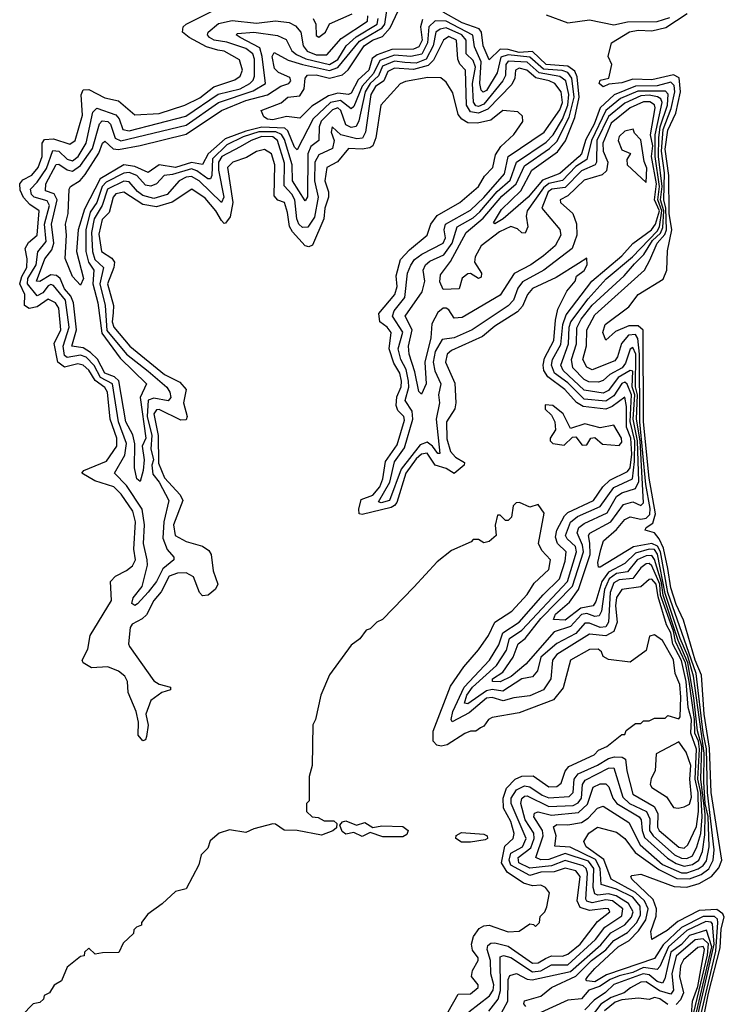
# Model space of a CAD drawing. Extents: x 2494106 to 2685573, y 758056 to 915185.
# Tile 495 of 507: x 2660420 to 2663023, y 889973 to 893611. Entities that reach past the tile are written whole.
import ezdxf

# ---------------------------------------------------------------- set-up
doc = ezdxf.new("R2010")
doc.units = 0

msp = doc.modelspace()

# ---------------------------------------------------------------- linework, layer by layer
at = {"layer": '0CON05XD'}
for points in [[(2661908.4, 893611.6), (2661901.3, 893585), (2661906.4, 893535), (2661895, 893510.2), (2661875, 893501.6), (2661795, 893500.4), (2661741, 893481), (2661722.4, 893467.6), (2661709.8, 893425), (2661671, 893389), (2661645, 893339.3), (2661635, 893334.3), (2661595, 893339.3), (2661560.4, 893329.6), (2661499, 893291), (2661455, 893247.5), (2661406.2, 893253.8), (2661355, 893241.2), (2661335, 893242.9), (2661321.7, 893251.7), (2661312.5, 893275), (2661386.1, 893303.9), (2661411.2, 893325), (2661455, 893330), (2661470.9, 893355), (2661474.7, 893395.3), (2661483.6, 893406.4), (2661515, 893407.5), (2661565, 893394.6), (2661613.1, 893406.9), (2661634, 893426), (2661692.6, 893515), (2661723.3, 893535), (2661760.7, 893549.3), (2661788.9, 893581.1), (2661836.5, 893683.5)], [(2661672.8, 891802.8), (2661681.4, 891838.6), (2661725, 891854.5), (2661750.2, 891885), (2661761.6, 891915), (2661771.9, 891978.1), (2661815, 892039.5), (2661841.6, 892131.6), (2661838.9, 892145), (2661817.2, 892167.2), (2661811, 892185), (2661812.9, 892217.1), (2661829.3, 892255), (2661830.5, 892275), (2661824.8, 892304.8), (2661802.1, 892342.1), (2661785.2, 892395), (2661792.2, 892455), (2661777.5, 892475), (2661750.6, 892495), (2661746.2, 892525), (2661806.4, 892595), (2661814.1, 892625), (2661811.2, 892665), (2661827, 892725), (2661859.6, 892760.4), (2661925, 892814.3), (2661938.7, 892855), (2661961.9, 892888.1), (2662045.7, 892935), (2662115, 892994.4), (2662136.6, 893033.4), (2662168.5, 893065), (2662178.2, 893111.8), (2662197.7, 893142.3), (2662245, 893186.7), (2662278.8, 893235), (2662277.5, 893255), (2662260.7, 893270.7), (2662205, 893276), (2662160.7, 893239.3), (2662111.9, 893228.1), (2662075, 893230), (2662053.2, 893243.2), (2662040.1, 893260.1), (2662020.7, 893340.7), (2661995, 893380), (2661975.8, 893395.8), (2661928, 893398), (2661845, 893382.9), (2661825, 893373.8), (2661754.5, 893295), (2661735.3, 893174.7), (2661724.7, 893145.3), (2661713, 893137), (2661685, 893132.8), (2661635, 893135.4), (2661594.7, 893085.3), (2661554.6, 893065), (2661547.8, 893015), (2661560.9, 892975), (2661560.6, 892955), (2661547.5, 892915), (2661543.2, 892875), (2661502.2, 892777.8), (2661488.6, 892771.4), (2661475, 892775.4), (2661427.5, 892827.5), (2661417.3, 892847.3), (2661409, 892899), (2661397.8, 892935), (2661374.1, 892944.1), (2661360.7, 892960.7), (2661363.1, 893075), (2661350.6, 893115), (2661325, 893131.4), (2661295, 893124.4), (2661258.5, 893101.5), (2661207.5, 893085), (2661188.2, 893065), (2661207.2, 892935), (2661197.9, 892882), (2661180.4, 892859.5), (2661175, 892858), (2661165, 892869.2), (2661145.2, 892905), (2661105, 892951.9), (2661055.7, 892984.3), (2660983.6, 892936.4), (2660925, 892919.3), (2660875, 892928.1), (2660805, 892973.9), (2660775, 892967.2), (2660764.8, 892955), (2660751.1, 892898.9), (2660725, 892872.5), (2660711.9, 892818.1), (2660721.6, 892755), (2660759.8, 892729.8), (2660769.7, 892715), (2660767.9, 892695), (2660743.9, 892635), (2660766.1, 892555), (2660765, 892527.5), (2660761.9, 892495), (2660767.4, 892475), (2660826.4, 892405), (2660955, 892300.2), (2661011.2, 892271.2), (2661034.5, 892245), (2661024.6, 892194.7), (2661038.1, 892145), (2661035, 892132), (2661015, 892131.1), (2660935, 892170.3), (2660925, 892169.2), (2660916, 892155), (2660931.8, 892075), (2660932.9, 891972.9), (2660955, 891918.2), (2661012.9, 891855), (2661023.3, 891835), (2660987.9, 891745), (2660994.6, 891705), (2661035, 891682.7), (2661095.5, 891665.5), (2661119.2, 891649.2), (2661127.9, 891635), (2661134.7, 891574.7), (2661152.5, 891525), (2661143.2, 891506.8), (2661116.2, 891485), (2661095, 891482.5), (2661084.5, 891495), (2661061.9, 891551.9), (2661035, 891567.3), (2661003.6, 891566.5), (2660972.8, 891555), (2660943, 891497), (2660916, 891465), (2660887.9, 891412.1), (2660872.7, 891397.3), (2660835, 891377.6), (2660828.2, 891365), (2660822.2, 891305), (2660826.2, 891295), (2660915, 891168.2), (2660935, 891155.5), (2660976.7, 891145), (2660976.7, 891135), (2660945, 891124.4), (2660904.7, 891095.3), (2660885.8, 891045), (2660894.3, 891004.3), (2660888.2, 890961.8), (2660885, 890950), (2660875, 890946.2), (2660857.6, 890967.6), (2660858.8, 891015), (2660850, 891055), (2660820.3, 891125), (2660817.8, 891165), (2660808.8, 891185), (2660785, 891203.7), (2660745, 891220), (2660685, 891216.4), (2660655, 891234.4), (2660650.5, 891245), (2660671.9, 891285), (2660680.6, 891335), (2660758.9, 891465), (2660756, 891535), (2660774, 891555), (2660815, 891575.5), (2660837.1, 891592.9), (2660847.4, 891615), (2660842, 891655), (2660848.3, 891755), (2660838.1, 891795), (2660795, 891858.4), (2660767.5, 891885), (2660697.4, 891907.4), (2660650, 891935), (2660657.5, 891945), (2660740.1, 891979.9), (2660778.9, 892035), (2660778.4, 892065), (2660754, 892135), (2660743.9, 892235), (2660735, 892252.5), (2660698.4, 892278.4), (2660675, 892316.3), (2660655, 892334.1), (2660635, 892339.3), (2660585, 892327), (2660560.7, 892345), (2660547.9, 892415), (2660572.1, 892465), (2660565.2, 892545.2), (2660552.1, 892565), (2660525, 892577.8), (2660485, 892550.5), (2660455, 892544.1), (2660438.2, 892555), (2660439.1, 892595), (2660420, 892635), (2660427.5, 892662.5), (2660446.7, 892695), (2660447.7, 892727.7), (2660440.7, 892765), (2660452.5, 892787.5), (2660484.6, 892815), (2660491.5, 892905), (2660457.7, 892927.7), (2660434.2, 892954.2), (2660421.5, 892981.5), (2660420.7, 893005), (2660431.2, 893018.8), (2660465, 893036.7), (2660488.7, 893065), (2660503.5, 893105), (2660503.6, 893155), (2660511.3, 893168.7), (2660545, 893170.5), (2660605, 893151.5), (2660624.6, 893165), (2660651.5, 893258.5), (2660647.1, 893332.9), (2660655, 893352.2), (2660675, 893353.3), (2660735, 893322.4), (2660785, 893311.6), (2660845, 893260), (2660935, 893263.8), (2661030.6, 893295), (2661085, 893322.6), (2661137.6, 893362.4), (2661215, 893388.5), (2661235, 893401.9), (2661242.9, 893425), (2661232.1, 893462.1), (2661175, 893494.6), (2661151.8, 893498.2), (2661110.2, 893510.2), (2661045.5, 893545), (2661021.9, 893565), (2661024.4, 893585), (2661035.4, 893594.7), (2661128.8, 893641.2)], [(2660814.5, 892045.5), (2660785.2, 892124.8), (2660763.3, 892265), (2660718.9, 892288.9), (2660695, 892333.3), (2660665, 892364.5), (2660645, 892372), (2660595, 892362.6), (2660585, 892370), (2660580.4, 892405), (2660602.8, 892475), (2660589, 892575), (2660545, 892628.6), (2660535, 892632.4), (2660525, 892627.1), (2660505, 892601.7), (2660485, 892590.6), (2660448.3, 892635), (2660450.4, 892655), (2660481.3, 892705), (2660486.4, 892753.6), (2660518.3, 892791.7), (2660512.1, 892855), (2660529.6, 892925), (2660521.5, 892941.5), (2660473.5, 892955), (2660463.1, 892965), (2660459.7, 892985), (2660485, 893010.2), (2660518.7, 893061.3), (2660542.7, 893127.3), (2660565, 893124.8), (2660595, 893095.7), (2660615, 893089.6), (2660636.6, 893105), (2660665.8, 893154.2), (2660690.7, 893269.3), (2660705, 893284.7), (2660775, 893259.6), (2660787.8, 893245), (2660800.7, 893205), (2660825, 893200), (2661033.6, 893255), (2661153.6, 893336.4), (2661235, 893356), (2661270.5, 893375), (2661282.8, 893387.2), (2661287.5, 893402.5), (2661287.1, 893465), (2661281.6, 893485), (2661255, 893504.2), (2661185, 893527.6), (2661138.5, 893535), (2661120.9, 893545), (2661114, 893555), (2661116.1, 893565), (2661155, 893597.5), (2661205, 893608.5), (2661295, 893598.2), (2661365, 893606.8), (2661415, 893600.8), (2661438.5, 893588.5), (2661458.9, 893565), (2661467, 893515), (2661481.6, 893495), (2661515, 893481.2), (2661555, 893481.1), (2661608.1, 893541.9), (2661704.7, 893605), (2661706, 893625)], [(2662119.5, 892900.5), (2662183.7, 892976.3), (2662231.7, 893018.3), (2662255.7, 893085), (2662365, 893159), (2662390.5, 893185), (2662425, 893243.7), (2662444.6, 893295.4), (2662448.9, 893335), (2662437.6, 893385), (2662415, 893401.3), (2662338.7, 893415), (2662295, 893454.6), (2662225, 893458.2), (2662215.5, 893445), (2662214.8, 893405), (2662205.2, 893385), (2662135, 893298.7), (2662115, 893289.9), (2662105, 893292.1), (2662096, 893306), (2662093, 893375), (2662103.4, 893435), (2662095, 893459.7), (2662069.8, 893485), (2662070, 893535), (2662053.3, 893555), (2661995, 893580.4), (2661973.4, 893576.6), (2661957.6, 893565), (2661946.9, 893515), (2661922.1, 893465), (2661885, 893450.5), (2661843, 893453), (2661805, 893458.1), (2661760.3, 893439.7), (2661746.1, 893403.9), (2661714.9, 893375), (2661696.2, 893345), (2661673.3, 893236.7), (2661663.5, 893216.5), (2661645, 893212.4), (2661625, 893222.4), (2661606.4, 893275), (2661595, 893285.9), (2661575, 893278.1), (2661533.4, 893236.6), (2661525.9, 893215), (2661525.3, 893165), (2661495, 893142.2), (2661484.1, 893115.9), (2661483, 892957), (2661475, 892941.4), (2661427.8, 893015), (2661426.3, 893075), (2661397.9, 893167.8), (2661386.7, 893186.7), (2661366.1, 893196.1), (2661303.8, 893196.2), (2661245, 893178), (2661185, 893148.2), (2661132.9, 893097.1), (2661130.4, 893035), (2661125, 893022.8), (2661115, 893023), (2661075, 893052.8), (2661055, 893060), (2660985, 893038.8), (2660954.3, 893035.7), (2660925.7, 893004.3), (2660905, 892995.3), (2660885, 892999.3), (2660852.5, 893035), (2660825, 893045.9), (2660805, 893044.3), (2660739.7, 893010.3), (2660725, 892994.3), (2660704.4, 892935), (2660680.7, 892899.3), (2660664.2, 892835), (2660663.8, 892755), (2660674.6, 892714.5), (2660693.7, 892685), (2660690.5, 892635), (2660708.5, 892565), (2660722.9, 892452.9), (2660790.9, 892360.9), (2660888.5, 892265), (2660865.4, 892214.6), (2660886.6, 892065), (2660872.3, 892035), (2660880.2, 891985), (2660876.3, 891945), (2660865, 891904.2), (2660852.5, 891915), (2660843.6, 891955), (2660845, 892043.3), (2660837.5, 892077.5), (2660811.7, 892125), (2660786.4, 892276.4), (2660770.8, 892290.8), (2660735, 892304.8), (2660707.2, 892357.2), (2660681.6, 892381.6), (2660655, 892398.8), (2660612.8, 892405), (2660629.3, 892465), (2660618.7, 892565), (2660609.4, 892589.4), (2660585, 892616.8), (2660569.4, 892655), (2660556.4, 892666.4), (2660535, 892668), (2660495, 892643.8), (2660481.5, 892645), (2660513, 892727), (2660538.8, 892761.2), (2660546.3, 892785), (2660537.5, 892855), (2660558.6, 892945), (2660547.1, 892967.1), (2660515, 892978.5), (2660516.5, 893005), (2660555, 893075.4), (2660565, 893077.3), (2660595, 893056), (2660615, 893051.5), (2660645, 893071.7), (2660688.4, 893135), (2660714.4, 893225.6), (2660725, 893236.8), (2660745, 893234.7), (2660755, 893224.5), (2660772.7, 893172.7), (2660793.3, 893163.3), (2661035, 893221.7), (2661155, 893304.5), (2661282.2, 893347.8), (2661327.9, 893375), (2661316, 893475), (2661306.8, 893506.8), (2661234, 893545), (2661220, 893555), (2661225, 893560), (2661284.8, 893565.2), (2661373, 893553), (2661405, 893537.3), (2661425.8, 893495.8), (2661442.4, 893482.4), (2661476.7, 893466.7), (2661565, 893445.7), (2661595, 893463.8), (2661626.6, 893515), (2661662.6, 893547.4), (2661740.4, 893595), (2661744.2, 893615)], [(2662290, 889965), (2662282, 889975), (2662285, 889986.2), (2662345, 890002.3), (2662385, 890035.4), (2662475, 890076.8), (2662532.2, 890135), (2662585, 890174.5), (2662615, 890208.1), (2662665, 890238), (2662699.5, 890275), (2662713.5, 890303.5), (2662712.8, 890335), (2662685, 890368.3), (2662625, 890398.4), (2662567.9, 890415), (2662564.9, 890475), (2662547.5, 890507.5), (2662453.9, 890554), (2662397.5, 890557.5), (2662402, 890595), (2662391.9, 890628.1), (2662405, 890637.4), (2662445, 890635.7), (2662495, 890645.2), (2662519.6, 890660.4), (2662555, 890697.9), (2662575, 890704.6), (2662670.7, 890645), (2662712, 890562), (2662795, 890489.7), (2662865, 890458.2), (2662885, 890458.2), (2662926.9, 890473.1), (2662944.7, 890485.3), (2662956.7, 890503.3), (2662966.9, 890555), (2662962.9, 890667.1), (2662952.6, 890715), (2662947.5, 890795), (2662949.1, 890900.9), (2662909.3, 891185), (2662888.7, 891258.7), (2662860.2, 891325), (2662805, 891490.5), (2662775.9, 891635.9), (2662765, 891653.7), (2662745, 891654.1), (2662695, 891639.6), (2662655, 891601.2), (2662595, 891570), (2662570.7, 891535), (2662548.6, 891461.4), (2662538, 891445), (2662493.2, 891436.8), (2662435, 891391.8), (2662392, 891395), (2662400, 891415), (2662451, 891459), (2662484.5, 891505.5), (2662527.4, 891635), (2662526.5, 891676.5), (2662521.2, 891705), (2662526.6, 891713.4), (2662604.2, 891755), (2662650.1, 891819.9), (2662685, 891828.9), (2662715, 891816.2), (2662724, 891826), (2662711.8, 892055), (2662698.3, 892135), (2662702.9, 892225), (2662694.7, 892255), (2662695.8, 892375), (2662685, 892399.4), (2662675, 892393.8), (2662657.8, 892342.2), (2662645.6, 892325), (2662599.7, 892300.3), (2662575, 892277.5), (2662557.8, 892272.2), (2662523.1, 892273.1), (2662505, 892281.1), (2662463, 892325), (2662458, 892355), (2662476.9, 892413.1), (2662478.2, 892471.8), (2662493.8, 892505), (2662535, 892556.5), (2662652.6, 892665), (2662690.9, 892709.1), (2662726.1, 892743.9), (2662758, 892795), (2662787.9, 892822.1), (2662796.5, 892843.5), (2662800.2, 892905), (2662787.7, 892945), (2662793.5, 892995), (2662780.3, 893105), (2662780.9, 893175), (2662786.4, 893215), (2662813.3, 893295), (2662815.4, 893335.4), (2662806.4, 893346.5), (2662703.4, 893346.6), (2662640.1, 893319.9), (2662585, 893275.2), (2662532.1, 893165), (2662515.2, 893095), (2662475, 893068.3), (2662425, 893017), (2662375, 893006), (2662355, 892989.5), (2662295.3, 892905), (2662291.6, 892885), (2662296.7, 892845), (2662287.9, 892822.1), (2662275, 892822.9), (2662258.5, 892838.5), (2662235, 892847), (2662193, 892827), (2662124.4, 892775), (2662102.6, 892735), (2662100.8, 892715), (2662125.8, 892675), (2662125, 892660), (2662115, 892654.2), (2662085, 892672.9), (2662075, 892672.5), (2662054.1, 892655.9), (2662043.9, 892616.1), (2661985, 892614), (2661972.4, 892642.4), (2661975, 892668.8), (2662011.9, 892718.1), (2662069.4, 892825), (2662132.8, 892877.2), (2662201.4, 892958.6), (2662254.5, 893005), (2662285, 893070.4), (2662377.8, 893135), (2662405, 893160.6), (2662449.5, 893250.5), (2662467.9, 893325), (2662459.5, 893395), (2662445, 893415.9), (2662423.7, 893423.7), (2662355, 893427.8), (2662305, 893472.7), (2662225, 893481.2), (2662197.7, 893472.3), (2662183.9, 893415), (2662145, 893348.9), (2662132.8, 893342.7), (2662125, 893350), (2662120.4, 893375), (2662124.7, 893454.7), (2662100.8, 893510.8), (2662094.4, 893554.4), (2661995, 893605.4), (2661955, 893606.5), (2661931.2, 893585), (2661927.1, 893525), (2661906.1, 893483.9), (2661865.4, 893474.6), (2661805, 893479.7), (2661750.3, 893459.7), (2661727.6, 893412.4), (2661685.1, 893365), (2661655, 893290), (2661645, 893281.1), (2661605, 893312.5), (2661568.8, 893305), (2661503.8, 893245), (2661445, 893130), (2661435, 893139.5), (2661410.3, 893200.3), (2661399.7, 893209.7), (2661315, 893213.7), (2661255, 893199.6), (2661178.7, 893171.3), (2661116.8, 893115), (2661095, 893076.2), (2661055, 893083.4), (2660995, 893065.4), (2660935.7, 893074.3), (2660895, 893046.5), (2660845, 893068.8), (2660805, 893074.8), (2660717, 893023), (2660659.2, 892910.8), (2660636.4, 892835), (2660629.3, 892755), (2660655.2, 892655.2), (2660645, 892630), (2660615, 892662), (2660588.6, 892728.6), (2660592.7, 892815), (2660588.8, 892855), (2660598.9, 892895), (2660602.9, 892985), (2660608, 892995), (2660643.5, 893016.5), (2660661.4, 893038.6), (2660712.4, 893117.6), (2660725.5, 893155), (2660735, 893162.1), (2660765, 893133.4), (2660785, 893131.2), (2660865, 893146.2), (2661035, 893188.5), (2661165, 893275.5), (2661255, 893312.8), (2661335, 893332.8), (2661385, 893365.2), (2661414.3, 893375), (2661421.1, 893385), (2661417.7, 893397.7), (2661375.9, 893415.9), (2661361, 893431), (2661352.3, 893475), (2661360.6, 893489.4), (2661411.3, 893461.3), (2661465, 893445.6), (2661565, 893423.3), (2661595, 893434), (2661675, 893531.7), (2661759.5, 893580.5), (2661768.4, 893595), (2661776.3, 893645)], [(2661504.5, 893615), (2661513.8, 893595), (2661515, 893552.5), (2661525, 893546.7), (2661550, 893565), (2661564.6, 893595.4), (2661647.7, 893632.3)], [(2662922.4, 889875), (2662991.3, 890168.7), (2662999.6, 890275), (2662998, 890288), (2662987.1, 890297.1), (2662945, 890297.8), (2662865, 890256.2), (2662797.5, 890192.5), (2662765, 890142), (2662588.3, 890081.7), (2662545, 890056.2), (2662515, 890060), (2662512.1, 890065), (2662518.7, 890075), (2662545, 890105.3), (2662631, 890185), (2662671.4, 890208.6), (2662706.2, 890243.8), (2662733.1, 890285), (2662741.8, 890325), (2662728, 890355), (2662695, 890385.9), (2662605.4, 890435.4), (2662577.9, 890507.9), (2662512.7, 890555), (2662503.6, 890575), (2662522.2, 890605), (2662555, 890626.9), (2662625, 890609.2), (2662655, 890586), (2662693.4, 890533.4), (2662780.7, 890470.7), (2662847.2, 890437.2), (2662895, 890436.1), (2662937.3, 890452.7), (2662966.5, 890473.5), (2662982.3, 890505), (2662986.1, 890543.9), (2662960.9, 890755), (2662957.1, 890917.1), (2662944.5, 890975.5), (2662919.4, 891195), (2662814.3, 891495), (2662786.9, 891645), (2662775.9, 891665.9), (2662755, 891675.9), (2662687.1, 891662.9), (2662565, 891588), (2662558.3, 891588.3), (2662555.8, 891605), (2662566.6, 891653.4), (2662577.1, 891685), (2662625, 891727.3), (2662655, 891764.1), (2662675, 891773.7), (2662715, 891765.2), (2662735, 891769), (2662747.4, 891782.6), (2662748.9, 891805), (2662733.5, 891893.5), (2662710.7, 892125), (2662710, 892375), (2662703.3, 892433.3), (2662695, 892447.5), (2662669.7, 892445), (2662643.3, 892415), (2662628.8, 892365), (2662619, 892351), (2662535, 892317.3), (2662515, 892326.9), (2662500.5, 892355), (2662513.7, 892406.3), (2662514.8, 892465), (2662545, 892520), (2662728.8, 892685), (2662747.7, 892722.3), (2662775.2, 892785), (2662803.1, 892816.8), (2662809.6, 892835), (2662807.2, 892915), (2662799.7, 892945), (2662801.6, 893045), (2662791.2, 893125), (2662797.7, 893205), (2662827.3, 893282.7), (2662839.9, 893345), (2662838.2, 893368.2), (2662825, 893379.6), (2662775, 893366.5), (2662695, 893365.3), (2662616.4, 893333.6), (2662564, 893285), (2662542.5, 893225), (2662512, 893168), (2662495.4, 893115), (2662486.5, 893105), (2662415, 893042.1), (2662352, 893018), (2662298.4, 892955), (2662206.2, 892875), (2662175, 892856.7), (2662170.4, 892860.5), (2662200.4, 892909.6), (2662270.8, 892979.2), (2662312.5, 893055), (2662406.7, 893123.3), (2662436, 893164), (2662470.6, 893249.4), (2662487.5, 893325), (2662479.6, 893399.6), (2662471.3, 893421.3), (2662445, 893439), (2662365, 893445.2), (2662315, 893494), (2662265, 893490.3), (2662225, 893501.1), (2662195, 893502), (2662155, 893463.1), (2662132.4, 893515), (2662126, 893565), (2662117.6, 893577.6), (2662055, 893599), (2661985, 893638.3)], [(2662365, 893629), (2662445, 893599.9), (2662525, 893610.4), (2662615, 893591.4), (2662665, 893603.3), (2662775, 893604.1), (2662821.3, 893618.7)], [(2662772.2, 890325), (2662760.1, 890360.1), (2662681.2, 890435), (2662677.5, 890445), (2662681.7, 890448.3), (2662715, 890454.2), (2662838, 890408), (2662885, 890405.9), (2662930.2, 890419.8), (2662975.4, 890444.6), (2663002.3, 890477.7), (2663013.8, 890505), (2662974.5, 890755), (2662968.9, 890918.9), (2662949.1, 891045), (2662938.7, 891188.7), (2662915.4, 891245), (2662872.5, 891392.5), (2662845, 891450.4), (2662825, 891512.1), (2662815, 891582.6), (2662798.6, 891658.6), (2662782.2, 891692.2), (2662765, 891715.4), (2662731.2, 891725), (2662734.3, 891735), (2662759.4, 891750.6), (2662768.9, 891785), (2662745, 891917.5), (2662724.5, 892125), (2662723.6, 892463.6), (2662705, 892479.5), (2662670, 892480), (2662621.1, 892458.9), (2662585, 892426.7), (2662574.5, 892455), (2662583.3, 892485), (2662670, 892550), (2662705, 892595.5), (2662797.7, 892652.3), (2662810.4, 892685), (2662812.9, 892757.2), (2662829.5, 892835), (2662818.8, 892895), (2662818.5, 893035), (2662805, 893132.5), (2662815, 893202.7), (2662843.8, 893265), (2662861.2, 893345), (2662856.2, 893396.2), (2662835, 893407.7), (2662755, 893388.7), (2662685, 893391.8), (2662645, 893378.2), (2662597, 893373), (2662575, 893362.5), (2662561.2, 893375), (2662565, 893387.5), (2662596.7, 893395), (2662607.5, 893445), (2662594, 893475), (2662606.7, 893525), (2662673.4, 893566.6), (2662705, 893571.9), (2662755, 893569.5), (2662807.3, 893582.7), (2662885.5, 893634.5)], [(2662152.8, 889947.2), (2662187.9, 889992.1), (2662195.8, 890024.2), (2662195, 890147.8), (2662207.3, 890152.7), (2662235, 890145.2), (2662315, 890092.2), (2662345, 890097), (2662385, 890118.2), (2662445, 890118.3), (2662547.7, 890212.3), (2662582.2, 890257.7), (2662645, 890299.7), (2662647.8, 890325), (2662610.6, 890355), (2662585, 890358.3), (2662535, 890347.8), (2662515, 890353.5), (2662511.4, 890361.4), (2662517.3, 890457.3), (2662512.8, 890475), (2662501.3, 890485), (2662435, 890504.1), (2662385, 890484.2), (2662305, 890475.5), (2662264.5, 890495), (2662261.5, 890515), (2662308.7, 890551.3), (2662320.6, 890585), (2662319.8, 890605), (2662287.6, 890655), (2662271, 890715), (2662275, 890733.1), (2662285, 890742.5), (2662295, 890743.5), (2662375, 890703.6), (2662465, 890707.4), (2662482.9, 890717.1), (2662495.1, 890734.9), (2662498.9, 890785), (2662508.6, 890801.4), (2662595, 890845.9), (2662615, 890847.1), (2662648, 890738), (2662672.3, 890715), (2662736, 890685), (2662748, 890658), (2662746.4, 890615), (2662760.2, 890595), (2662839.6, 890525), (2662865, 890512.9), (2662885, 890511.8), (2662905, 890521.3), (2662922, 890555), (2662936.4, 890603.6), (2662941.6, 890665), (2662935.8, 890755), (2662925.8, 890805), (2662932, 890915), (2662927.6, 890945), (2662913.9, 890975), (2662912.9, 891025), (2662893, 891165), (2662879.2, 891235), (2662843.3, 891313.3), (2662835, 891351.6), (2662787.4, 891485), (2662784.7, 891525), (2662755, 891592.4), (2662745, 891601.3), (2662735, 891600.2), (2662714.3, 891585), (2662685, 891545.6), (2662635, 891540.7), (2662615, 891529.6), (2662601, 891495), (2662594.8, 891385.2), (2662585, 891367.7), (2662565, 891364.8), (2662525, 891381.1), (2662508.3, 891381.7), (2662475, 891342.6), (2662404.4, 891305.6), (2662345.6, 891255), (2662332.8, 891205), (2662315, 891182.7), (2662275, 891175.3), (2662205, 891129.6), (2662165, 891135.7), (2662145, 891130.7), (2662075, 891082.9), (2662063.4, 891085), (2662072.2, 891115), (2662093.2, 891145), (2662181.9, 891225), (2662218.4, 891281.6), (2662229.5, 891325), (2662275, 891354.8), (2662443.9, 891535), (2662477.6, 891645), (2662473.3, 891665), (2662442.3, 891692.3), (2662436.5, 891705), (2662455.4, 891754.6), (2662481.1, 891775), (2662565, 891812), (2662615, 891882.4), (2662684.2, 891915), (2662691.8, 891978.2), (2662692, 892055), (2662675.7, 892125.7), (2662679.7, 892225), (2662663.8, 892263.8), (2662655, 892271.1), (2662645, 892266.7), (2662615, 892221.5), (2662585, 892201.1), (2662505, 892209.3), (2662445, 892268.9), (2662396.3, 892305), (2662384.8, 892335), (2662388.6, 892355), (2662419.6, 892410.4), (2662426.1, 892485), (2662439.2, 892520.8), (2662533.9, 892645), (2662645, 892738.8), (2662685.7, 892784.3), (2662754.4, 892835), (2662768.4, 892855), (2662783.7, 892905), (2662765.4, 892945), (2662772.7, 893005), (2662753.8, 893105), (2662759.2, 893145), (2662750, 893185), (2662767.8, 893285), (2662765, 893296.8), (2662747.5, 893307.5), (2662725, 893307), (2662674.9, 893285.1), (2662605, 893228.3), (2662573.8, 893155), (2662575.2, 893125), (2662592.7, 893085), (2662588, 893052), (2662572.4, 893037.6), (2662505, 893018.1), (2662445, 892960.6), (2662416.7, 892945), (2662418, 892935), (2662463.1, 892895), (2662476.7, 892856.7), (2662477.8, 892815), (2662460.5, 892765), (2662356, 892685), (2662277.5, 892642.5), (2662260.7, 892619.3), (2662244.3, 892575), (2662225, 892554.3), (2662092.2, 892465), (2662025, 892435.7), (2661980.9, 892429.1), (2661954.5, 892385), (2661947.5, 892345), (2661954.1, 892314.1), (2661976.4, 892265), (2661966.7, 892225), (2661970.4, 892195), (2661958.1, 892135), (2661972.5, 892007.5), (2661965, 892008.1), (2661945.4, 892035.5), (2661925, 892049.4), (2661899.4, 892040.6), (2661829.5, 891950.5), (2661785.6, 891835), (2661755.9, 891825.9), (2661745, 891830), (2661787.5, 891902.5), (2661805, 891977.7), (2661841.3, 892028.7), (2661872.9, 892135), (2661869.7, 892165), (2661843.7, 892203.7), (2661857.1, 892252.9), (2661856.6, 892275), (2661848.3, 892318.3), (2661827.7, 892355), (2661818.8, 892395), (2661836, 892456), (2661797.8, 892515), (2661803.3, 892535), (2661843.4, 892585), (2661852.9, 892675), (2661864.6, 892704.5), (2661878.8, 892725), (2661905.3, 892745), (2661984.7, 892785), (2661992.9, 892805), (2661988.5, 892835), (2661993.6, 892855), (2662085, 892907.8), (2662135, 892954), (2662211.5, 893041.5), (2662225.2, 893105), (2662357.4, 893195), (2662415, 893278.4), (2662424.8, 893305), (2662421, 893345), (2662397.2, 893375), (2662375.7, 893385.7), (2662326.5, 893396.5), (2662293.8, 893425), (2662265, 893431.9), (2662252.3, 893425), (2662249, 893395), (2662238.1, 893371.9), (2662149, 893281), (2662115, 893266), (2662085, 893270), (2662070.6, 893295), (2662067, 893425), (2662046.5, 893446.5), (2662038.3, 893465), (2662033.5, 893535), (2662005, 893548.3), (2661985.9, 893535), (2661948.8, 893461.2), (2661928.6, 893441.4), (2661875, 893427.2), (2661805, 893431.6), (2661780.4, 893419.6), (2661764.7, 893385.3), (2661735, 893363.6), (2661716.7, 893335), (2661697.4, 893195), (2661686.5, 893173.5), (2661665, 893170.2), (2661605.9, 893185.9), (2661574.3, 893215), (2661570.9, 893195), (2661582, 893165), (2661575, 893135.6), (2661525, 893111.2), (2661510.2, 893085), (2661509.6, 893015), (2661522.3, 892955), (2661508.8, 892881.2), (2661485, 892844.1), (2661465, 892843), (2661451.7, 892855), (2661444, 892875), (2661436.2, 892945), (2661425, 892966.9), (2661396.6, 892996.6), (2661398.8, 893081.2), (2661371.9, 893165), (2661355, 893177.9), (2661315, 893179.8), (2661274.7, 893165), (2661235, 893140.6), (2661166.8, 893105), (2661154.1, 893085), (2661154.2, 893055), (2661174.7, 892955.3), (2661165, 892935.4), (2661082.8, 893015), (2661055, 893031.2), (2661035, 893029.5), (2661009.7, 893015), (2660965.1, 892964.9), (2660915, 892950.8), (2660875, 892961.3), (2660855, 892975.6), (2660825, 893012), (2660805, 893014.5), (2660744.8, 892985.2), (2660725.1, 892924.9), (2660695.6, 892875), (2660685.4, 892825), (2660688.5, 892755), (2660698, 892725), (2660729.6, 892695), (2660716.4, 892635), (2660735.9, 892555), (2660742.4, 892462.4), (2660814.7, 892374.7), (2660895, 892312.8), (2660963.2, 892253.2), (2660974.6, 892235.3), (2660977.9, 892215), (2660967.9, 892202.1), (2660915, 892212.2), (2660895.2, 892204.8), (2660890.8, 892145), (2660907.9, 892075), (2660904.6, 892025), (2660914, 891985), (2660908.7, 891965), (2660912.2, 891932.2), (2660935, 891902.6), (2660971.1, 891835), (2660953.1, 891755), (2660948.6, 891695), (2660965, 891652.9), (2660989.2, 891625), (2660989.2, 891615), (2660948.5, 891581.5), (2660925, 891534.6), (2660895, 891495.6), (2660855, 891452), (2660845, 891446.7), (2660833.9, 891453.9), (2660838.8, 891475), (2660873, 891517), (2660891.8, 891595), (2660891.3, 891615), (2660877.8, 891675), (2660881.5, 891745), (2660872.8, 891802.8), (2660815, 891889.7), (2660770.6, 891935), (2660808.1, 892001.9), (2660814.5, 892045.5)], [(2662191.5, 889925), (2662223.3, 889985), (2662224.8, 890065), (2662230.5, 890079.5), (2662255, 890086.4), (2662295, 890065.2), (2662312.8, 890062.8), (2662455, 890094.6), (2662566.9, 890193.1), (2662603.3, 890236.7), (2662655, 890266), (2662680.4, 890295), (2662685.8, 890315), (2662668.7, 890345), (2662623.7, 890373.7), (2662595, 890381.2), (2662556.2, 890376.2), (2662545, 890380.8), (2662538.6, 890405), (2662541.2, 890475), (2662521.7, 890501.7), (2662435, 890530.3), (2662375, 890507.7), (2662345, 890507), (2662326.9, 890515), (2662354.1, 890595), (2662351.4, 890615), (2662319.7, 890665), (2662321.5, 890678.5), (2662335, 890684.1), (2662385, 890671.9), (2662485, 890681.5), (2662517.3, 890712.7), (2662538.7, 890775), (2662565, 890787.7), (2662585, 890788), (2662596.5, 890776.6), (2662611.5, 890735), (2662625.6, 890715), (2662709, 890665), (2662715.9, 890655), (2662719.1, 890615), (2662728.8, 890588.8), (2662812.9, 890512.9), (2662845, 890492.5), (2662875, 890483.6), (2662905, 890489.9), (2662928.8, 890505), (2662942.6, 890537.4), (2662951.2, 890598.8), (2662952.5, 890675), (2662935.9, 890805), (2662940.1, 890925), (2662923.8, 890983.8), (2662911, 891105), (2662887.9, 891235), (2662852.5, 891317.5), (2662796.8, 891485), (2662791.5, 891531.5), (2662765, 891616.4), (2662755, 891631), (2662735, 891629.4), (2662700.8, 891615), (2662665, 891570.5), (2662625, 891564.2), (2662598.3, 891545), (2662580.4, 891505), (2662569.1, 891425), (2662561.3, 891408.7), (2662545, 891406), (2662515, 891416.4), (2662495, 891412.6), (2662455, 891368.3), (2662395, 891349.4), (2662290.2, 891229.8), (2662235.8, 891184.2), (2662195, 891164.2), (2662167.3, 891165), (2662166.5, 891175), (2662205, 891200.3), (2662242.8, 891255), (2662261.6, 891305), (2662287.7, 891325), (2662345, 891398.1), (2662462.3, 891517.7), (2662502.7, 891645), (2662499.6, 891669.6), (2662479.2, 891715), (2662485.8, 891734.2), (2662505, 891749.4), (2662590.8, 891789.2), (2662625, 891848.6), (2662645, 891862.9), (2662695, 891879), (2662707.1, 891905), (2662702.9, 892055), (2662686.7, 892135), (2662692.2, 892225), (2662682.8, 892255), (2662685, 892312.2), (2662675, 892315.2), (2662631, 892289), (2662595, 892240.5), (2662575, 892231.5), (2662505, 892242.7), (2662427.8, 892315), (2662418.7, 892335), (2662447.1, 892412.9), (2662449.5, 892475), (2662455.8, 892495), (2662520.1, 892579.9), (2662586.7, 892653.3), (2662684.4, 892735), (2662775, 892829.3), (2662783.6, 892845), (2662792.8, 892905), (2662777.1, 892945), (2662783.8, 892995), (2662768.1, 893105), (2662767.4, 893185), (2662793.8, 893305), (2662788.3, 893318.3), (2662776, 893326), (2662745, 893332.5), (2662715, 893329.1), (2662655, 893302.6), (2662595, 893253.9), (2662552.2, 893165), (2662550.7, 893085), (2662545.9, 893075), (2662495, 893052.8), (2662435, 892991.1), (2662385.4, 892984.6), (2662372, 892975), (2662348.4, 892915), (2662415, 892835.7), (2662419.1, 892815), (2662398.5, 892775), (2662355, 892738.2), (2662308.5, 892705), (2662246.5, 892673.5), (2662195, 892593.2), (2662055, 892510), (2662025, 892507.8), (2662005, 892539.4), (2661995, 892545.5), (2661985, 892544.6), (2661965, 892528.6), (2661942.8, 892487.2), (2661939, 892435), (2661916.5, 892345), (2661922.2, 892265), (2661905, 892226.7), (2661895, 892237.5), (2661880, 892310), (2661858.4, 892375), (2661857, 892405), (2661869.5, 892465), (2661844.4, 892515.6), (2661906.5, 892605), (2661916.3, 892645), (2661911.1, 892685), (2661919.7, 892705), (2661935, 892719.3), (2661987.3, 892742.7), (2662018.3, 892785), (2662035.7, 892845), (2662095, 892879.3), (2662119.5, 892900.5)], [(2662735, 893010), (2662737.1, 893062.9), (2662727.5, 893087.5), (2662715, 893167.5), (2662691.7, 893191.7), (2662687, 893207), (2662655, 893198.8), (2662635, 893180), (2662630.8, 893165), (2662645, 893130), (2662677, 893117), (2662663.3, 893095), (2662663.8, 893075), (2662735, 893010)], [(2662079.2, 889945), (2662155.3, 890004.7), (2662169, 890025), (2662171.6, 890045), (2662160.2, 890085), (2662159.7, 890135), (2662146.8, 890175), (2662150, 890190), (2662161.1, 890198.9), (2662175, 890200.2), (2662225, 890187.1), (2662315, 890124.5), (2662335, 890125.9), (2662362.5, 890142.5), (2662385, 890151.8), (2662425, 890151.1), (2662445, 890158.4), (2662490.8, 890195), (2662555, 890279.1), (2662599.6, 890315), (2662595.4, 890325), (2662585, 890327.4), (2662525, 890320), (2662490.6, 890330.6), (2662479.2, 890355), (2662490.5, 890445), (2662475, 890465.8), (2662435, 890476), (2662395, 890462), (2662345, 890461.2), (2662305, 890448.2), (2662235, 890487.3), (2662228.4, 890505), (2662235, 890531.3), (2662277.2, 890555), (2662291.6, 890585), (2662235.8, 890715), (2662235.8, 890735), (2662255, 890765.6), (2662285, 890780), (2662305, 890777), (2662350.8, 890745), (2662375, 890735.5), (2662449.8, 890740.2), (2662464.3, 890755), (2662467.9, 890805), (2662482.6, 890825), (2662555, 890856.6), (2662595, 890881.4), (2662617, 890887), (2662646.2, 890886.2), (2662658.4, 890878.4), (2662662.9, 890835), (2662685, 890749.6), (2662763.6, 890703.6), (2662777.8, 890677.8), (2662776.8, 890626.8), (2662782.1, 890615), (2662855, 890552.9), (2662875, 890550), (2662887.8, 890562.2), (2662920, 890630), (2662927.3, 890685), (2662926, 890755), (2662915.9, 890805), (2662919.8, 890915), (2662899.5, 890975), (2662901.5, 891025), (2662889, 891069), (2662882.1, 891165), (2662865, 891243.7), (2662833.4, 891303.4), (2662825.1, 891345.1), (2662809.2, 891375), (2662778.2, 891478.2), (2662771.4, 891525), (2662755, 891543.8), (2662745, 891543.1), (2662714.8, 891515.2), (2662644.2, 891505.8), (2662624.6, 891475.4), (2662621.2, 891445), (2662626.9, 891385), (2662615, 891350.8), (2662585, 891333.8), (2662525, 891340), (2662404.9, 891265.1), (2662388.4, 891245), (2662382, 891175), (2662354.6, 891135), (2662305, 891112.5), (2662245, 891105.2), (2662206.2, 891093.8), (2662165, 891106.9), (2662145, 891104.6), (2662080, 891050), (2662017.1, 891017.1), (2662013.8, 891025), (2662020.6, 891055), (2662061.5, 891145), (2662156, 891245), (2662189.5, 891300.5), (2662205.2, 891345), (2662265, 891384.4), (2662353.7, 891486.3), (2662413.9, 891545), (2662435, 891610.5), (2662438.8, 891645), (2662407.2, 891675), (2662399.1, 891699.1), (2662404, 891725), (2662432.4, 891777.6), (2662445, 891790.2), (2662540.3, 891835), (2662574.9, 891885.1), (2662599.9, 891910.1), (2662665, 891941), (2662675.1, 891955), (2662681.5, 892005), (2662677.5, 892065), (2662662.3, 892105), (2662661.4, 892181.4), (2662655, 892216.7), (2662608.4, 892181.6), (2662585, 892172.3), (2662501.7, 892181.7), (2662476.5, 892196.5), (2662433.8, 892245), (2662371.4, 892291.4), (2662355.9, 892315), (2662353.3, 892335), (2662359.4, 892360.6), (2662393.2, 892425), (2662398.9, 892501.1), (2662408.5, 892541.5), (2662441.9, 892608.1), (2662472.5, 892645), (2662476.7, 892663.3), (2662505, 892683.8), (2662516.2, 892705), (2662515, 892730), (2662485, 892710), (2662401.5, 892658.5), (2662315, 892617.5), (2662296.2, 892595), (2662277.5, 892552.5), (2662258.7, 892531.3), (2662175, 892478.8), (2662129.4, 892440.6), (2662015, 892388.4), (2661999.3, 892375), (2661993.4, 892345), (2662028, 892268), (2662030.7, 892195), (2662027.2, 892172.8), (2661996.2, 892125), (2661998.3, 892061.7), (2662011.9, 892015), (2662030.6, 891995), (2662063.8, 891975), (2662061.8, 891965), (2662025, 891934.3), (2661995, 891953.2), (2661955.4, 891965.3), (2661925, 892008.9), (2661905, 892006), (2661885, 891988.8), (2661847, 891935), (2661812.8, 891827.2), (2661804.3, 891815.7), (2661791.9, 891808.1), (2661685, 891783.2), (2661673.8, 891785), (2661672.8, 891802.8)], [(2662635, 892037.5), (2662645, 892050), (2662643.8, 892065), (2662615, 892112.5), (2662565, 892102.5), (2662508.3, 892118.3), (2662455, 892100), (2662427.5, 892155), (2662390, 892185), (2662361.7, 892188.3), (2662361.7, 892171.7), (2662385, 892150), (2662397.5, 892125), (2662400, 892095), (2662380, 892065), (2662380, 892055), (2662390, 892045), (2662431.7, 892038.3), (2662461.7, 892068.3), (2662475, 892070), (2662498.3, 892038.3), (2662515, 892040), (2662530, 892065), (2662545, 892067.5), (2662573, 892043), (2662635, 892037.5)], [(2662002.5, 889945), (2662039.7, 890010.3), (2662085, 890011.9), (2662113.8, 890035), (2662113.8, 890045), (2662088.8, 890075), (2662092.3, 890097.7), (2662113.3, 890135), (2662113.3, 890145), (2662092.3, 890172.3), (2662089.2, 890195), (2662096.9, 890223.1), (2662117.4, 890252.6), (2662135, 890263.3), (2662155, 890265.6), (2662225, 890240), (2662265, 890242.5), (2662305, 890270), (2662318.3, 890268.3), (2662325, 890260), (2662340, 890275), (2662343, 890297), (2662360, 890315), (2662367, 890333), (2662377.5, 890385), (2662362.5, 890405), (2662345, 890413.3), (2662315, 890410), (2662280.8, 890420.8), (2662221.2, 890461.2), (2662199.7, 890495), (2662212.4, 890557.5), (2662243.3, 890585), (2662246.5, 890603.5), (2662235, 890647.8), (2662207.8, 890697.8), (2662206.6, 890735), (2662218.5, 890771.5), (2662250.9, 890805), (2662275, 890816.2), (2662316.8, 890816.8), (2662375, 890776.4), (2662405, 890778.2), (2662419.8, 890790.2), (2662435.3, 890834.7), (2662448.8, 890851.2), (2662542, 890895), (2662558.7, 890911.3), (2662588.8, 890925), (2662645, 890970), (2662655, 890970), (2662660, 890985), (2662695, 891010), (2662715, 891010), (2662725, 891020), (2662745, 891020), (2662765, 891030), (2662805, 891030), (2662815, 891040), (2662855, 891027.5), (2662860, 891035), (2662862.6, 891107.4), (2662858.7, 891155), (2662841.9, 891195), (2662835, 891246), (2662795, 891317.5), (2662765, 891337.5), (2662747, 891333), (2662735, 891280), (2662675, 891237.5), (2662595, 891247.5), (2662575, 891257.5), (2662568.8, 891275), (2662556.7, 891285), (2662525, 891284.4), (2662454.5, 891245), (2662427.3, 891142.7), (2662392.3, 891097.7), (2662265, 891050), (2662165, 891032.5), (2662152.5, 891025), (2662135, 891000), (2662122.5, 890995), (2662105, 890982.5), (2662085, 890982.5), (2662065, 890973.3), (2661998.9, 890931.1), (2661976.6, 890926.6), (2661960.7, 890930.7), (2661947.1, 890945), (2661947.6, 890982.4), (2662011.4, 891148.6), (2662060.4, 891219.6), (2662115, 891282), (2662151.4, 891335), (2662175.4, 891384.6), (2662238.1, 891425), (2662295, 891487.5), (2662320.5, 891529.5), (2662375, 891580), (2662381.2, 891615), (2662349.3, 891649.3), (2662336.1, 891676.1), (2662357, 891787), (2662335, 891820), (2662305, 891810), (2662267, 891827), (2662253.9, 891826.1), (2662242.5, 891815), (2662237, 891773), (2662225, 891760), (2662215, 891760), (2662195, 891780), (2662185, 891780), (2662177, 891743), (2662180, 891705), (2662155, 891682.5), (2662135, 891677.5), (2662115, 891690), (2662095, 891690), (2662088.3, 891681.7), (2662015, 891650), (2661961.7, 891608.3), (2661876.4, 891513.6), (2661760, 891395), (2661740, 891385), (2661715, 891360), (2661700, 891355), (2661676.4, 891323.6), (2661645, 891300), (2661565, 891190), (2661532.5, 891115), (2661512.5, 891025), (2661502.5, 891005), (2661500, 890855), (2661490, 890815), (2661490, 890725), (2661480, 890715), (2661480, 890685), (2661500, 890665), (2661522.7, 890662.7), (2661545, 890651.2), (2661580.9, 890650.9), (2661591.2, 890641.2), (2661590, 890625), (2661576.5, 890613.5), (2661535, 890598.2), (2661445, 890614.6), (2661396.8, 890616.8), (2661365, 890638.6), (2661355, 890639.4), (2661285, 890621.1), (2661255, 890607.1), (2661195, 890617.9), (2661157.5, 890605), (2661123.6, 890576.4), (2661115, 890550), (2661090, 890525), (2661081.7, 890488.3), (2661035, 890400), (2660995, 890390), (2660946.4, 890343.6), (2660893.6, 890306.4), (2660870, 890275), (2660870, 890265), (2660851.7, 890258.3), (2660841.7, 890248.3), (2660840, 890235), (2660801.7, 890198.3), (2660786.1, 890163.9), (2660726.4, 890163.6), (2660698.3, 890158.3), (2660675, 890180), (2660660, 890165), (2660658.3, 890151.7), (2660645, 890150), (2660595, 890110), (2660575, 890060), (2660547, 890043), (2660530, 890015), (2660510, 890005), (2660508.3, 889991.7), (2660495, 889980), (2660470, 889975), (2660428.3, 889931.7)], [(2662853, 890697), (2662875, 890702.5), (2662895, 890712.5), (2662901.3, 890738.7), (2662896, 890805), (2662899.7, 890855), (2662882.5, 890905), (2662855, 890942.5), (2662771.7, 890898.3), (2662767.5, 890835), (2662752.7, 890807.3), (2662748.8, 890785), (2662755, 890773.8), (2662809.6, 890739.5), (2662835, 890700), (2662853, 890697)], [(2661761.6, 890591.6), (2661715, 890607.8), (2661685, 890593.1), (2661655, 890608.1), (2661625, 890601.3), (2661611.1, 890611), (2661602.5, 890635), (2661612.4, 890647.6), (2661625, 890650.9), (2661664.4, 890634.4), (2661695, 890644), (2661725, 890626.4), (2661757.7, 890632.3), (2661835, 890629.5), (2661855.3, 890615), (2661850.2, 890599.8), (2661835, 890592.2), (2661761.6, 890591.6)], [(2662052.2, 890572.2), (2662030.7, 890585), (2662032.9, 890597.1), (2662052.2, 890607.8), (2662135, 890601.8), (2662147.3, 890595), (2662147.8, 890585), (2662139.7, 890580.3), (2662085, 890572.5), (2662052.2, 890572.2)], [(2662935.4, 889865), (2662965, 890014.5), (2663008.3, 890181.7), (2663011.3, 890251.4), (2663023.1, 890295), (2663017.7, 890307.7), (2662995, 890323.7), (2662930.1, 890319.9), (2662850.9, 890279.1), (2662811.4, 890245), (2662755, 890212.5), (2662751.9, 890241.9), (2662770.9, 890299.1), (2662772.2, 890325)], [(2662912.3, 889875), (2662952.1, 890047.9), (2662985.1, 890194.9), (2662979.7, 890269.7), (2662975, 890276.1), (2662955, 890278.2), (2662884.2, 890245.8), (2662816.4, 890185), (2662785, 890112.1), (2662775, 890101.4), (2662725, 890108.3), (2662685, 890090.3), (2662635, 890078.2), (2662602, 890065), (2662561.8, 890038.2), (2662522.1, 890025), (2662495, 889992.9), (2662445, 889988.2), (2662345, 889942.2)], [(2662901.7, 889865), (2662976.6, 890185), (2662957, 890246.9), (2662895, 890227.4), (2662865, 890194), (2662825, 890165.5), (2662803.6, 890066.4), (2662795, 890050.8), (2662775, 890056.7), (2662745, 890081.8), (2662723.8, 890085), (2662615, 890046.5), (2662583.7, 890016.3), (2662541.7, 889988.3), (2662507.9, 889952.1)], [(2662892.2, 889865), (2662961.2, 890155), (2662965, 890196.8), (2662945, 890215.1), (2662915, 890210.6), (2662845, 890150.2), (2662828.8, 890085), (2662835.2, 890025), (2662825, 890010.8), (2662783.2, 890023.2), (2662735, 890056.3), (2662715, 890054.5), (2662676.5, 890033.5), (2662652.7, 890015), (2662605, 889997.5), (2662566.6, 889973.4), (2662527.8, 889922.2)], [(2662902.2, 889935), (2662905.7, 889985), (2662925, 890039), (2662950.1, 890175), (2662945, 890185.9), (2662925, 890182.5), (2662872.4, 890137.6), (2662861.4, 890115), (2662857.7, 890075), (2662871.9, 890015), (2662861.2, 889988.8), (2662845, 889972.4)], [(2662815, 889972.5), (2662785, 889993.1), (2662765, 889998.5), (2662745, 889990.7), (2662705.8, 889995.8), (2662645, 889989.5), (2662619.8, 889980.2), (2662580.8, 889949.2)]]:
    msp.add_lwpolyline(points, dxfattribs=at)

doc.saveas('drawing.dxf')
